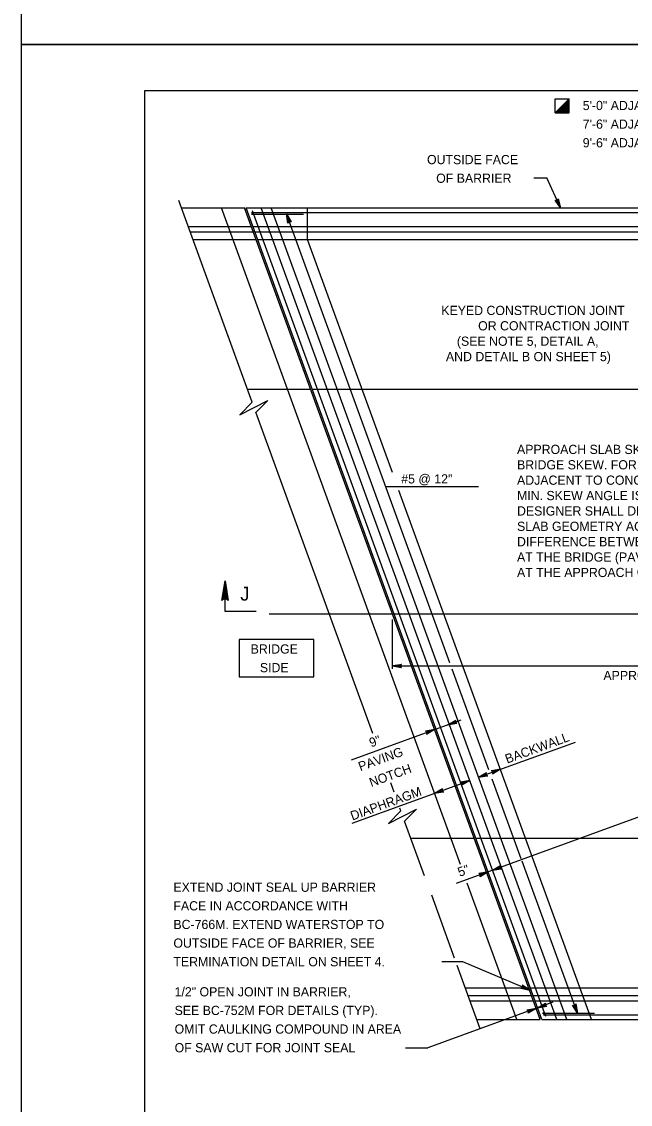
# Model space of a CAD drawing. Extents: x 636530 to 644067, y 294168 to 299122.
# Drawn here: x 638165.8 to 638364, y 296199.3 to 296552 of the extents above; entities that cross this region are included whole.
import ezdxf

# ---------------------------------------------------------------- set-up
doc = ezdxf.new("R2010")
doc.units = 0
doc.layers.add('1', color=7, linetype='Continuous')
doc.layers.add('PLT-BNDY', color=7, linetype='Continuous')

msp = doc.modelspace()

# ---------------------------------------------------------------- linework, layer by layer
at = {"layer": '1'}
for p, q in [((638991.78, 296529.48), (638205.78, 296529.48)), ((638205.78, 296529.48), (638205.78, 295965.48)), ((638339.49, 296526.81), (638344.07, 296526.81)), ((638339.49, 296522.24), (638339.49, 296526.81)), ((638344.07, 296526.81), (638339.49, 296522.24)), ((638344.07, 296526.75), (638339.56, 296522.24)), ((638344.07, 296526.68), (638339.62, 296522.24)), ((638344.07, 296526.62), (638339.69, 296522.24)), ((638344.07, 296526.55), (638339.75, 296522.24)), ((638344.07, 296526.49), (638339.82, 296522.24)), ((638344.07, 296526.42), (638339.88, 296522.24)), ((638344.07, 296526.36), (638339.95, 296522.24)), ((638344.07, 296526.3), (638340.01, 296522.24)), ((638344.07, 296522.24), (638344.07, 296526.81)), ((638344.07, 296526.23), (638340.08, 296522.24)), ((638344.07, 296526.17), (638340.14, 296522.24)), ((638344.07, 296526.1), (638340.21, 296522.24)), ((638344.07, 296526.04), (638340.27, 296522.24)), ((638344.07, 296525.97), (638340.34, 296522.24)), ((638344.07, 296525.91), (638340.4, 296522.24)), ((638344.07, 296525.84), (638340.46, 296522.24)), ((638344.07, 296525.78), (638340.53, 296522.24)), ((638344.07, 296525.71), (638340.59, 296522.24)), ((638344.07, 296525.65), (638340.66, 296522.24)), ((638344.07, 296525.58), (638340.72, 296522.24)), ((638344.07, 296525.52), (638340.79, 296522.24)), ((638344.07, 296525.46), (638340.85, 296522.24)), ((638344.07, 296525.39), (638340.92, 296522.24)), ((638344.07, 296525.33), (638340.98, 296522.24)), ((638344.07, 296525.26), (638341.05, 296522.24)), ((638344.07, 296525.2), (638341.11, 296522.24)), ((638344.07, 296525.13), (638341.18, 296522.24)), ((638344.07, 296525.07), (638341.24, 296522.24)), ((638344.07, 296525), (638341.31, 296522.24)), ((638344.07, 296524.94), (638341.37, 296522.24)), ((638344.07, 296524.87), (638341.43, 296522.24)), ((638344.07, 296524.81), (638341.5, 296522.24)), ((638344.07, 296524.74), (638341.56, 296522.24)), ((638344.07, 296524.68), (638341.63, 296522.24)), ((638344.07, 296524.61), (638341.69, 296522.24)), ((638344.07, 296524.55), (638341.76, 296522.24)), ((638344.07, 296524.49), (638341.82, 296522.24)), ((638344.07, 296524.42), (638341.89, 296522.24)), ((638344.07, 296524.36), (638341.95, 296522.24)), ((638344.07, 296524.29), (638342.02, 296522.24)), ((638344.07, 296524.23), (638342.08, 296522.24)), ((638344.07, 296524.16), (638342.15, 296522.24)), ((638344.07, 296524.1), (638342.21, 296522.24)), ((638344.07, 296524.03), (638342.27, 296522.24)), ((638344.07, 296523.97), (638342.34, 296522.24)), ((638344.07, 296523.9), (638342.4, 296522.24)), ((638344.07, 296523.84), (638342.47, 296522.24)), ((638344.07, 296523.77), (638342.53, 296522.24)), ((638344.07, 296523.71), (638342.6, 296522.24)), ((638344.07, 296523.64), (638342.66, 296522.24)), ((638344.07, 296523.58), (638342.73, 296522.24)), ((638344.07, 296523.52), (638342.79, 296522.24)), ((638344.07, 296523.45), (638342.86, 296522.24)), ((638344.07, 296523.39), (638342.92, 296522.24)), ((638344.07, 296523.32), (638342.99, 296522.24)), ((638344.07, 296523.26), (638343.05, 296522.24)), ((638344.07, 296523.19), (638343.12, 296522.24)), ((638344.07, 296523.13), (638343.18, 296522.24)), ((638344.07, 296523.06), (638343.24, 296522.24)), ((638344.07, 296523), (638343.31, 296522.24)), ((638344.07, 296522.93), (638343.37, 296522.24)), ((638344.07, 296522.87), (638343.44, 296522.24)), ((638344.07, 296522.8), (638343.5, 296522.24)), ((638339.49, 296522.24), (638344.07, 296522.24)), ((638344.07, 296522.74), (638343.57, 296522.24)), ((638344.07, 296522.67), (638343.63, 296522.24)), ((638344.07, 296522.61), (638343.7, 296522.24)), ((638344.07, 296522.55), (638343.76, 296522.24)), ((638344.07, 296522.48), (638343.83, 296522.24)), ((638344.07, 296522.42), (638343.89, 296522.24)), ((638344.07, 296522.35), (638343.96, 296522.24)), ((638344.07, 296522.29), (638344.02, 296522.24)), ((638332.54, 296501.09), (638336.86, 296501.09)), ((638341.21, 296491.34), (638336.86, 296501.09)), ((638240.85, 296428.02), (638216.92, 296493.77)), ((638217.8, 296491.34), (638238.4, 296491.34)), ((638308.66, 296277.48), (638230.83, 296491.34)), ((638316.91, 296275.63), (638238.4, 296491.34)), ((638335.17, 296226.92), (638238.94, 296491.34)), ((638238.94, 296491.34), (638421.82, 296491.34)), ((638340.04, 296226.92), (638243.8, 296491.34)), ((638343.28, 296226.92), (638247.05, 296491.34)), ((638258.9, 296481.05), (638258.9, 296491.34)), ((638240.6, 296489.81), (638421.96, 296489.81)), ((638240.76, 296489.3), (638257.55, 296489.3)), ((638336.43, 296227.94), (638240.93, 296490.32)), ((638305.24, 296343.12), (638252.01, 296489.35)), ((638220.02, 296485.24), (638240.61, 296485.24)), ((638241.15, 296485.24), (638423.34, 296485.24)), ((638220.64, 296483.53), (638241.24, 296483.53)), ((638221.55, 296481.05), (638242.14, 296481.05)), ((638241.78, 296483.53), (638423.34, 296483.53)), ((638242.68, 296481.05), (638433.28, 296481.05)), ((638286.53, 296405.13), (638258.9, 296481.05)), ((638239.3, 296432.28), (638259.89, 296432.28)), ((638260.43, 296432.28), (638441.09, 296432.28)), ((638280.14, 296320.06), (638242.05, 296424.72)), ((638284.34, 296400.52), (638314.52, 296400.52)), ((638351.39, 296226.92), (638288.66, 296399.27)), ((638246.4, 296359.13), (638506.53, 296359.13)), ((638286.51, 296341.19), (638286.51, 296357.24)), ((638286.51, 296342.1), (638469.39, 296342.1)), ((638317.92, 296308.28), (638305.98, 296341.07)), ((638486.42, 296336.43), (638307.25, 296271.21)), ((638273.22, 296311.52), (638308.87, 296324.5)), ((638314.56, 296305.83), (638346.1, 296317.31)), ((638273.36, 296290.84), (638311.7, 296304.79)), ((638328.46, 296279.32), (638319.03, 296305.22)), ((638287.06, 296301.04), (638285.98, 296304.01)), ((638289.31, 296294.88), (638288.99, 296295.76)), ((638297.01, 296273.7), (638290.51, 296291.58)), ((638292.55, 296285.98), (638313.14, 296285.98)), ((638313.68, 296285.98), (638494.34, 296285.98)), ((638346.77, 296229.01), (638328.73, 296278.56)), ((638334.63, 296226.92), (638316.91, 296275.63)), ((638327.07, 296226.92), (638310.91, 296271.3)), ((638306.77, 296246.9), (638299.31, 296267.39)), ((638309.47, 296245.77), (638302.56, 296245.77)), ((638315.15, 296223.88), (638307.62, 296244.56)), ((638331.3, 296236.48), (638309.47, 296245.77)), ((638310.3, 296237.21), (638330.89, 296237.21)), ((638331.43, 296237.21), (638538.48, 296237.21)), ((638311.2, 296234.73), (638331.79, 296234.73)), ((638332.33, 296234.73), (638512.09, 296234.73)), ((638338.79, 296232.55), (638298.09, 296217.74)), ((638311.82, 296233.02), (638332.42, 296233.02)), ((638332.96, 296233.02), (638512.09, 296233.02)), ((638314.04, 296226.92), (638334.63, 296226.92)), ((638335.17, 296226.92), (638512.09, 296226.92)), ((638335.52, 296228.95), (638352.31, 296228.95)), ((638335.7, 296228.45), (638510.87, 296228.45)), ((638290.78, 296217.74), (638298.09, 296217.74))]:
    msp.add_line(p, q, dxfattribs=at)
for points in [[(638341.21, 296491.34), (638339.48, 296493.83), (638339.6, 296493.76), (638339.72, 296493.69), (638339.84, 296493.67), (638339.95, 296493.66), (638340.05, 296493.68), (638340.15, 296493.71), (638340.23, 296493.77), (638340.32, 296493.82), (638340.38, 296493.92), (638340.45, 296494.01), (638340.48, 296494.15), (638340.5, 296494.29), (638341.21, 296491.34), (638340.48, 296494.15), (638340.45, 296494.01), (638341.21, 296491.34), (638340.38, 296493.92), (638340.32, 296493.82), (638341.21, 296491.34), (638340.23, 296493.77), (638340.15, 296493.71), (638341.21, 296491.34), (638340.05, 296493.68), (638339.95, 296493.66), (638341.21, 296491.34), (638339.84, 296493.67), (638339.72, 296493.69), (638341.21, 296491.34), (638339.6, 296493.76)], [(638252.01, 296489.35), (638253.56, 296486.73), (638253.45, 296486.81), (638253.33, 296486.9), (638253.22, 296486.92), (638253.1, 296486.94), (638253, 296486.92), (638252.9, 296486.9), (638252.82, 296486.85), (638252.73, 296486.8), (638252.65, 296486.71), (638252.58, 296486.62), (638252.54, 296486.49), (638252.51, 296486.35), (638252.01, 296489.35), (638252.54, 296486.49), (638252.58, 296486.62), (638252.01, 296489.35), (638252.65, 296486.71), (638252.73, 296486.8), (638252.01, 296489.35), (638252.82, 296486.85), (638252.9, 296486.9), (638252.01, 296489.35), (638253, 296486.92), (638253.1, 296486.94), (638252.01, 296489.35), (638253.22, 296486.92), (638253.33, 296486.9), (638252.01, 296489.35), (638253.45, 296486.81)], [(638240.85, 296428.02), (638236.84, 296423.87), (638245.91, 296428.62), (638242.05, 296424.71)], [(638231.27, 296363.78), (638231.71, 296364.01), (638232.03, 296369.88), (638231.27, 296363.78), (638231, 296363.47), (638232.03, 296369.88), (638232.32, 296364.01), (638232.76, 296363.8), (638232.03, 296369.88), (638233.05, 296363.47), (638232.76, 296363.8)], [(638242.11, 296359.8), (638232.03, 296359.8), (638232.03, 296369.88)], [(638286.51, 296342.1), (638289.5, 296342.66), (638289.38, 296342.58), (638289.27, 296342.5), (638289.21, 296342.4), (638289.15, 296342.3), (638289.13, 296342.2), (638289.11, 296342.1), (638289.13, 296342), (638289.15, 296341.9), (638289.21, 296341.8), (638289.27, 296341.7), (638289.38, 296341.62), (638289.5, 296341.54), (638286.51, 296342.1), (638289.38, 296341.62), (638289.27, 296341.7), (638286.51, 296342.1), (638289.21, 296341.8), (638289.15, 296341.9), (638286.51, 296342.1), (638289.13, 296342), (638289.11, 296342.1), (638286.51, 296342.1), (638289.13, 296342.2), (638289.15, 296342.3), (638286.51, 296342.1), (638289.21, 296342.4), (638289.27, 296342.5), (638286.51, 296342.1), (638289.38, 296342.58)], [(638304.56, 296322.93), (638307.17, 296324.48), (638307.09, 296324.36), (638307.01, 296324.25), (638306.98, 296324.13), (638306.96, 296324.02), (638306.98, 296323.92), (638307, 296323.82), (638307.05, 296323.73), (638307.1, 296323.64), (638307.19, 296323.57), (638307.28, 296323.5), (638307.41, 296323.46), (638307.55, 296323.42), (638304.56, 296322.93), (638307.41, 296323.46), (638307.28, 296323.5), (638304.56, 296322.93), (638307.19, 296323.57), (638307.1, 296323.64), (638304.56, 296322.93), (638307.05, 296323.73), (638307, 296323.82), (638304.56, 296322.93), (638306.98, 296323.92), (638306.96, 296324.02), (638304.56, 296322.93), (638306.98, 296324.13), (638307.01, 296324.25), (638304.56, 296322.93), (638307.09, 296324.36)], [(638300.26, 296321.37), (638297.65, 296319.82), (638297.73, 296319.93), (638297.81, 296320.05), (638297.83, 296320.16), (638297.85, 296320.28), (638297.83, 296320.38), (638297.82, 296320.48), (638297.77, 296320.56), (638297.72, 296320.65), (638297.63, 296320.73), (638297.54, 296320.8), (638297.4, 296320.84), (638297.27, 296320.87), (638300.26, 296321.37), (638297.4, 296320.84), (638297.54, 296320.8), (638300.26, 296321.37), (638297.63, 296320.73), (638297.72, 296320.65), (638300.26, 296321.37), (638297.77, 296320.56), (638297.82, 296320.48), (638300.26, 296321.37), (638297.83, 296320.38), (638297.85, 296320.28), (638300.26, 296321.37), (638297.83, 296320.16), (638297.81, 296320.05), (638300.26, 296321.37), (638297.73, 296319.93)], [(638321.72, 296308.44), (638319.11, 296306.89), (638319.19, 296307.01), (638319.27, 296307.12), (638319.29, 296307.24), (638319.32, 296307.35), (638319.3, 296307.45), (638319.28, 296307.55), (638319.23, 296307.64), (638319.18, 296307.73), (638319.09, 296307.8), (638319, 296307.87), (638318.86, 296307.91), (638318.73, 296307.95), (638321.72, 296308.44), (638318.86, 296307.91), (638319, 296307.87), (638321.72, 296308.44), (638319.09, 296307.8), (638319.18, 296307.73), (638321.72, 296308.44), (638319.23, 296307.64), (638319.28, 296307.55), (638321.72, 296308.44), (638319.3, 296307.45), (638319.32, 296307.35), (638321.72, 296308.44), (638319.29, 296307.24), (638319.27, 296307.12), (638321.72, 296308.44), (638319.19, 296307.01)], [(638311.7, 296304.79), (638309.09, 296303.25), (638309.17, 296303.36), (638309.25, 296303.47), (638309.27, 296303.59), (638309.29, 296303.7), (638309.27, 296303.8), (638309.26, 296303.9), (638309.21, 296303.99), (638309.15, 296304.08), (638309.06, 296304.15), (638308.98, 296304.23), (638308.84, 296304.26), (638308.7, 296304.3), (638311.7, 296304.79), (638308.84, 296304.26), (638308.98, 296304.23), (638311.7, 296304.79), (638309.06, 296304.15), (638309.15, 296304.08), (638311.7, 296304.79), (638309.21, 296303.99), (638309.26, 296303.9), (638311.7, 296304.79), (638309.27, 296303.8), (638309.29, 296303.7), (638311.7, 296304.79), (638309.27, 296303.59), (638309.25, 296303.47), (638311.7, 296304.79), (638309.17, 296303.36)], [(638314.56, 296305.83), (638317.17, 296307.38), (638317.09, 296307.27), (638317.01, 296307.15), (638316.99, 296307.04), (638316.97, 296306.92), (638316.99, 296306.82), (638317.01, 296306.72), (638317.06, 296306.63), (638317.11, 296306.55), (638317.2, 296306.47), (638317.29, 296306.4), (638317.42, 296306.36), (638317.56, 296306.33), (638314.56, 296305.83), (638317.42, 296306.36), (638317.29, 296306.4), (638314.56, 296305.83), (638317.2, 296306.47), (638317.11, 296306.55), (638314.56, 296305.83), (638317.06, 296306.63), (638317.01, 296306.72), (638314.56, 296305.83), (638316.99, 296306.82), (638316.97, 296306.92), (638314.56, 296305.83), (638316.99, 296307.04), (638317.01, 296307.15), (638314.56, 296305.83), (638317.09, 296307.27)], [(638300.24, 296300.62), (638302.85, 296302.17), (638302.77, 296302.05), (638302.69, 296301.94), (638302.67, 296301.82), (638302.65, 296301.71), (638302.67, 296301.61), (638302.69, 296301.51), (638302.74, 296301.42), (638302.79, 296301.33), (638302.88, 296301.26), (638302.97, 296301.19), (638303.1, 296301.15), (638303.24, 296301.12), (638300.24, 296300.62), (638303.1, 296301.15), (638302.97, 296301.19), (638300.24, 296300.62), (638302.88, 296301.26), (638302.79, 296301.33), (638300.24, 296300.62), (638302.74, 296301.42), (638302.69, 296301.51), (638300.24, 296300.62), (638302.67, 296301.61), (638302.65, 296301.71), (638300.24, 296300.62), (638302.67, 296301.82), (638302.69, 296301.94), (638300.24, 296300.62), (638302.77, 296302.05)], [(638289.31, 296294.88), (638285.29, 296290.73), (638294.37, 296295.48), (638290.5, 296291.57)], [(638319.11, 296275.53), (638321.72, 296277.07), (638321.64, 296276.96), (638321.56, 296276.85), (638321.53, 296276.73), (638321.51, 296276.62), (638321.53, 296276.52), (638321.55, 296276.42), (638321.6, 296276.33), (638321.65, 296276.24), (638321.74, 296276.17), (638321.83, 296276.09), (638321.96, 296276.06), (638322.1, 296276.02), (638319.11, 296275.53), (638321.96, 296276.06), (638321.83, 296276.09), (638319.11, 296275.53), (638321.74, 296276.17), (638321.65, 296276.24), (638319.11, 296275.53), (638321.6, 296276.33), (638321.55, 296276.42), (638319.11, 296275.53), (638321.53, 296276.52), (638321.51, 296276.62), (638319.11, 296275.53), (638321.53, 296276.73), (638321.56, 296276.85), (638319.11, 296275.53), (638321.64, 296276.96)], [(638317.67, 296275.01), (638315.06, 296273.46), (638315.14, 296273.58), (638315.22, 296273.69), (638315.24, 296273.8), (638315.27, 296273.92), (638315.25, 296274.02), (638315.23, 296274.12), (638315.18, 296274.21), (638315.13, 296274.29), (638315.04, 296274.37), (638314.95, 296274.44), (638314.81, 296274.48), (638314.68, 296274.51), (638317.67, 296275.01), (638314.81, 296274.48), (638314.95, 296274.44), (638317.67, 296275.01), (638315.04, 296274.37), (638315.13, 296274.29), (638317.67, 296275.01), (638315.18, 296274.21), (638315.23, 296274.12), (638317.67, 296275.01), (638315.25, 296274.02), (638315.27, 296273.92), (638317.67, 296275.01), (638315.24, 296273.8), (638315.22, 296273.69), (638317.67, 296275.01), (638315.14, 296273.58)], [(638331.3, 296236.48), (638328.78, 296238.16), (638328.85, 296238.04), (638328.92, 296237.92), (638328.94, 296237.81), (638328.96, 296237.69), (638328.93, 296237.6), (638328.91, 296237.5), (638328.85, 296237.41), (638328.8, 296237.33), (638328.71, 296237.26), (638328.61, 296237.19), (638328.47, 296237.16), (638328.34, 296237.13), (638331.3, 296236.48), (638328.47, 296237.16), (638328.61, 296237.19), (638331.3, 296236.48), (638328.71, 296237.26), (638328.8, 296237.33), (638331.3, 296236.48), (638328.85, 296237.41), (638328.91, 296237.5), (638331.3, 296236.48), (638328.93, 296237.6), (638328.96, 296237.69), (638331.3, 296236.48), (638328.94, 296237.81), (638328.92, 296237.92), (638331.3, 296236.48), (638328.85, 296238.04)], [(638333.31, 296230.56), (638330.7, 296229.01), (638330.78, 296229.13), (638330.86, 296229.24), (638330.88, 296229.36), (638330.9, 296229.47), (638330.89, 296229.57), (638330.87, 296229.67), (638330.82, 296229.76), (638330.77, 296229.85), (638330.68, 296229.92), (638330.59, 296229.99), (638330.45, 296230.03), (638330.32, 296230.07), (638333.31, 296230.56), (638330.45, 296230.03), (638330.59, 296229.99), (638333.31, 296230.56), (638330.68, 296229.92), (638330.77, 296229.85), (638333.31, 296230.56), (638330.82, 296229.76), (638330.87, 296229.67), (638333.31, 296230.56), (638330.89, 296229.57), (638330.9, 296229.47), (638333.31, 296230.56), (638330.88, 296229.36), (638330.86, 296229.24), (638333.31, 296230.56), (638330.78, 296229.13)], [(638333.79, 296230.73), (638336.4, 296232.28), (638336.32, 296232.17), (638336.24, 296232.05), (638336.22, 296231.94), (638336.19, 296231.82), (638336.21, 296231.72), (638336.23, 296231.62), (638336.28, 296231.53), (638336.33, 296231.45), (638336.42, 296231.37), (638336.51, 296231.3), (638336.65, 296231.26), (638336.78, 296231.23), (638333.79, 296230.73), (638336.65, 296231.26), (638336.51, 296231.3), (638333.79, 296230.73), (638336.42, 296231.37), (638336.33, 296231.45), (638333.79, 296230.73), (638336.28, 296231.53), (638336.23, 296231.62), (638333.79, 296230.73), (638336.21, 296231.72), (638336.19, 296231.82), (638333.79, 296230.73), (638336.22, 296231.94), (638336.24, 296232.05), (638333.79, 296230.73), (638336.32, 296232.17)], [(638346.77, 296229.01), (638345.22, 296231.62), (638345.34, 296231.54), (638345.45, 296231.46), (638345.57, 296231.44), (638345.68, 296231.41), (638345.78, 296231.43), (638345.88, 296231.45), (638345.97, 296231.5), (638346.06, 296231.55), (638346.13, 296231.64), (638346.2, 296231.73), (638346.24, 296231.87), (638346.27, 296232), (638346.77, 296229.01), (638346.24, 296231.87), (638346.2, 296231.73), (638346.77, 296229.01), (638346.13, 296231.64), (638346.06, 296231.55), (638346.77, 296229.01), (638345.97, 296231.5), (638345.88, 296231.45), (638346.77, 296229.01), (638345.78, 296231.43), (638345.68, 296231.41), (638346.77, 296229.01), (638345.57, 296231.44), (638345.45, 296231.46), (638346.77, 296229.01), (638345.34, 296231.54)]]:
    msp.add_lwpolyline(points, dxfattribs=at)
msp.add_lwpolyline([(638236.57, 296338.52), (638260.95, 296338.52), (638260.95, 296350.71), (638236.57, 296350.71)], close=True, dxfattribs=at)
for centre, radius in [((638240.95, 296489.3), 0.19), ((638240.95, 296489.3), 0.143), ((638240.95, 296489.3), 0.0952), ((638240.95, 296489.3), 0.0476), ((638335.71, 296228.95), 0.19), ((638335.71, 296228.95), 0.143), ((638335.71, 296228.95), 0.0952), ((638335.71, 296228.95), 0.0476)]:
    msp.add_circle(centre, radius, dxfattribs=at)
at = {"layer": 'PLT-BNDY'}
for points in [[(638165.78, 297138.48), (639006.78, 297138.48), (639006.78, 296544.48), (638165.78, 296544.48)], [(638165.78, 296544.48), (639006.78, 296544.48), (639006.78, 295950.48), (638165.78, 295950.48)]]:
    msp.add_lwpolyline(points, close=True, dxfattribs=at)

# ---------------------------------------------------------------- texts
at = {"layer": '1'}
for s, height, p in [('5\'-0" ADJACENT TO FLEXIBLE PAVEMENT', 3, (638348.5, 296523.17)), ('7\'-6" ADJACENT TO CONCRETE PAVEMENT', 3, (638348.5, 296517.1)), ('9\'-6" ADJACENT TO PAVEMENT RELIEF JOINT', 3, (638348.5, 296511.03)), ('OUTSIDE FACE', 3, (638297.79, 296505.55)), ('OF BARRIER', 3, (638300.78, 296499.48)), ('KEYED CONSTRUCTION JOINT', 3, (638302.44, 296456.41)), ('OR CONTRACTION JOINT ', 3, (638314.44, 296451.4)), ('(SEE NOTE 5, DETAIL A,', 3, (638307.52, 296446.39)), ('AND DETAIL B ON SHEET 5)', 3, (638303.95, 296441.38)), ('APPROACH SLAB SKEW ANGLE TO MATCH', 3, (638327.1, 296411.14)), ('BRIDGE SKEW. FOR APPROACH  SLAB ', 3, (638327.1, 296406.13)), ('#5 @ 12"', 3, (638289.4, 296401.54)), ('ADJACENT TO CONCRETE PAVEMENTS THE ', 3, (638327.1, 296401.12)), ('MIN. SKEW ANGLE IS 60 DEGREES.  THE ', 3, (638327.1, 296396.11)), ('DESIGNER SHALL DETAIL THE APPROACH ', 3, (638327.1, 296391.1)), ('SLAB GEOMETRY ACCOUNTING FOR A ', 3, (638327.1, 296386.09)), ('DIFFERENCE BETWEEN THE SKEW ANGLE ', 3, (638327.1, 296381.08)), ('AT THE BRIDGE (PAVING NOTCH) AND ', 3, (638327.1, 296376.07)), ('AT THE APPROACH CONCRETE PAVEMENT', 3, (638327.1, 296371.06)), ('J', 4.5, (638236.97, 296363.39)), ('BRIDGE', 3, (638240.36, 296346.13)), ('SIDE', 3, (638243.36, 296340.06)), ('APPROACH SLAB', 3, (638355.23, 296337.5)), ('EXTEND JOINT SEAL UP BARRIER', 3, (638215.2, 296268.54)), ('FACE IN ACCORDANCE WITH', 3, (638215.2, 296262.47)), ('BC-766M. EXTEND WATERSTOP TO', 3, (638215.2, 296256.4)), ('OUTSIDE FACE OF BARRIER, SEE', 3, (638215.2, 296250.33)), ('TERMINATION DETAIL ON SHEET 4.', 3, (638215.2, 296244.25)), ('1/2" OPEN JOINT IN BARRIER,', 3, (638215.59, 296234.46)), ('SEE BC-752M FOR DETAILS (TYP).', 3, (638215.59, 296228.39)), ('OMIT CAULKING COMPOUND IN AREA', 3, (638215.59, 296222.32)), ('OF SAW CUT FOR JOINT SEAL', 3, (638215.59, 296216.25))]:
    msp.add_text(s, height=height, dxfattribs=at).set_placement(p)
for s, p in [('9"', (638279.61, 296315.54)), ('BACKWALL', (638323.88, 296310.26)), ('PAVING', (638276.08, 296307.79)), ('NOTCH', (638279.63, 296302.62)), ('DIAPHRAGM', (638273.49, 296291.72)), ('5"', (638308.44, 296273.4))]:
    msp.add_text(s, height=3, rotation=20, dxfattribs=at).set_placement(p)

doc.saveas('drawing.dxf')
